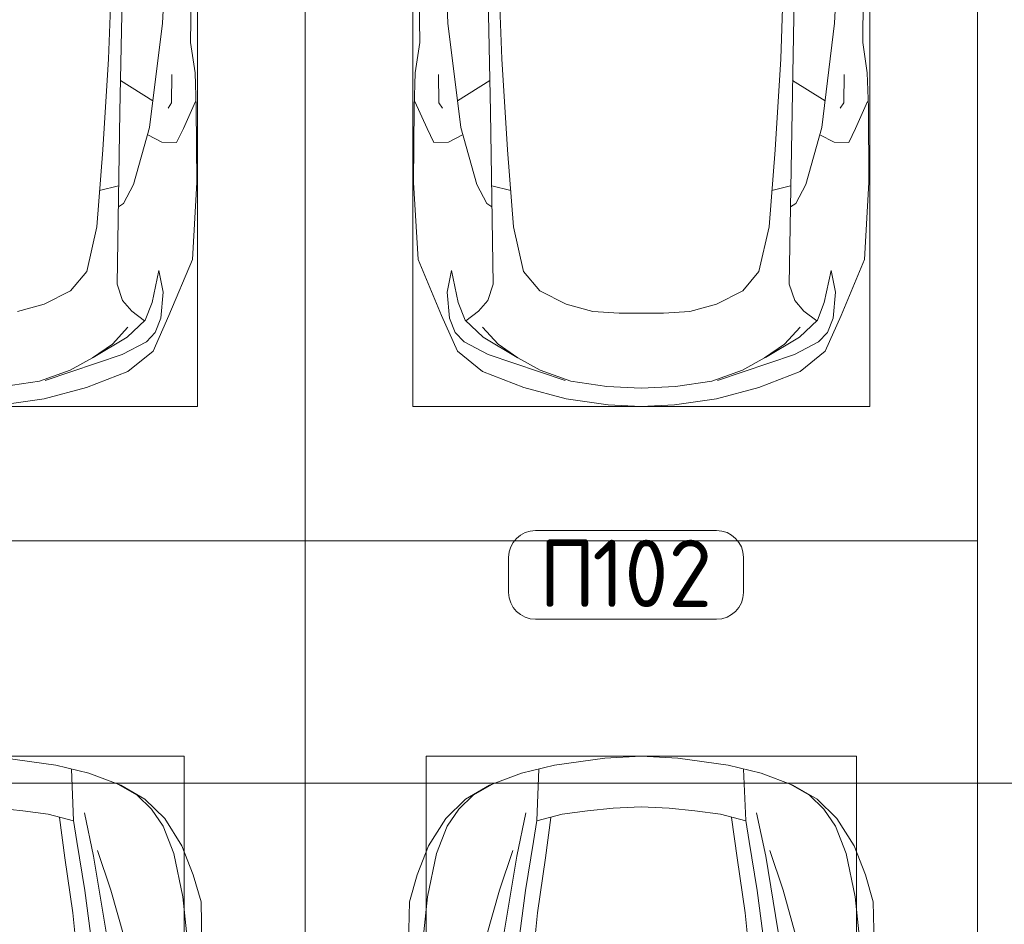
# Model space of a CAD drawing. Header units: millimetres. Extents: x -32229 to 291619, y -13689 to 125138.
# Tile 431 of 565: x 61474 to 65135, y 102925 to 106288. Entities that reach past the tile are written whole.
import ezdxf

# ---------------------------------------------------------------- set-up
doc = ezdxf.new("R2010")
doc.units = ezdxf.units.MM
for name, color, linetype, lineweight in [('A-AREA-____-IDEN', 7, 'Continuous', 9), ('A-DETL-GENF-OTLN', 7, 'Continuous', 18), ('C-PRKG-____-OTLN', 7, 'Continuous', 18)]:
    doc.layers.add(name, color=color, linetype=linetype, lineweight=lineweight)
doc.layers.add('A-DETL-____-OTLN', color=7, linetype='Continuous', lineweight=9, true_color=0x00a600)
doc.styles.add('GOST Common_9', font='GOST_Common.ttf', dxfattribs={"height": 250})

# ---------------------------------------------------------------- blocks, each defined once
blk = doc.blocks.new('АР_Машиноместо - 5300x2500_С-V38--02 ЭМ')
at = {"layer": 'A-DETL-GENF-OTLN', "color": 253, "lineweight": 13, "true_color": 0xaaaaaa}
for p, q in [((970.2, 4771.8), (812.7, 4729.4)), ((1126.4, 4794.1), (970.2, 4771.8)), ((812.7, 4729.4), (659.1, 4669.9)), ((1122.2, 4726.4), (988.2, 4706.7)), ((680.7, 4606.5), (967, 4703.6)), ((988.2, 4706.7), (873.9, 4665.1)), ((659.1, 4669.9), (565.9, 4595.1)), ((873.9, 4665.1), (791.3, 4619.7)), ((788.5, 4617.7), (661.8, 4543.1)), ((791.3, 4619.7), (717.1, 4568.9)), ((565.9, 4595.1), (507.1, 4462.6)), ((590.7, 4560.1), (680.7, 4606.5)), ((557.5, 4525.7), (590.7, 4560.1)), ((661.8, 4543.1), (594.6, 4479.3)), ((717.1, 4568.9), (659.6, 4505.3)), ((536.4, 4471.4), (557.5, 4525.7)), ((528.4, 4374.7), (536.4, 4471.4)), ((594.6, 4479.3), (569.5, 4413.1)), ((645, 4445.5), (597.3, 4481.4)), ((507.1, 4462.6), (419.6, 4254.2)), ((679.6, 4406.3), (645, 4445.5)), ((970.5, 4419.3), (1069.6, 4447.3)), ((569.5, 4413.1), (543.7, 4295.1)), ((699.7, 4345.5), (679.6, 4406.3)), ((872.7, 4370.2), (970.5, 4419.3)), ((543.7, 4295.1), (528.4, 4374.7)), ((812.5, 4298.9), (872.7, 4370.2)), ((689.3, 3705.5), (699.7, 4345.5)), ((774.4, 4132.9), (812.5, 4298.9)), ((419.6, 4254.2), (403.4, 3968)), ((752.2, 3845.6), (774.4, 4132.9)), ((638.7, 3975.4), (675.2, 4045.5)), ((675.2, 4045.5), (694.6, 4057.6)), ((403.4, 3968), (405.6, 3688.5)), ((578.7, 3762.9), (638.7, 3975.4)), ((731.2, 3507.6), (752.2, 3845.6)), ((453.1, 3766.3), (478.4, 3819.3)), ((478.4, 3819.3), (532.5, 3818.1)), ((532.5, 3818.1), (585.5, 3790.5)), ((408.2, 3667), (453.1, 3766.3)), ((530.9, 3374.8), (578.7, 3762.9)), ((678.7, 3159.5), (689.3, 3705.5)), ((405.6, 3688.5), (409.5, 3560)), ((495.5, 3566.1), (496.8, 3671.6)), ((496.8, 3671.6), (510.1, 3691.5)), ((687.1, 3588.8), (566.5, 3663.9)), ((409.5, 3560), (426.5, 3446.8)), ((704.9, 2775.5), (731.2, 3507.6)), ((426.5, 3446.8), (417.5, 2723)), ((501.4, 2789.7), (530.9, 3374.8))]:
    blk.add_line(p, q, dxfattribs=at)
at = {"layer": 'A-DETL-GENF-OTLN', "color": 254, "lineweight": 13, "true_color": 0xd4d4d4}
blk.add_line((694.6, 3980.4), (765.1, 3996.8), dxfattribs=at)
at = {"layer": 'C-PRKG-____-OTLN', "color": 253, "lineweight": 13, "true_color": 0xaaaaaa}
for p, q in [((2500, 5300), (0, 5300)), ((0, 0), (0, 5300)), ((400, 4800), (2100, 4800)), ((400, 500), (400, 4800))]:
    blk.add_line(p, q, dxfattribs=at)
blk = doc.blocks.new('АР_Машиноместо - 4900x2400_М__5300х2500_-2211001--02 ЭМ')
at = {"layer": 'A-DETL-GENF-OTLN', "color": 253, "lineweight": 13, "true_color": 0xaaaaaa}
for p, q in [((863.9, -3917.5), (840.1, -3687.8)), ((387.4, -3958.4), (384, -3802.9)), ((893.6, -4121.6), (863.9, -3917.5)), ((416.4, -4059.2), (387.4, -3958.4)), ((458.6, -4167), (416.4, -4059.2)), ((914, -4272.5), (893.6, -4121.6)), ((522.5, -4267.9), (458.6, -4167)), ((596.3, -4340.6), (522.5, -4267.9)), ((955.5, -4283.9), (861, -4259.4)), ((861.2, -4260.3), (869.3, -4451.1)), ((1050.4, -4297.3), (955.5, -4283.9)), ((1146, -4306.7), (1050.4, -4297.3)), ((686, -4391.6), (596.3, -4340.6)), ((804.4, -4436.7), (686, -4391.6)), ((927, -4466.6), (804.4, -4436.7)), ((1114.6, -4493), (927, -4466.6))]:
    blk.add_line(p, q, dxfattribs=at)
at = {"layer": 'A-DETL-GENF-OTLN', "color": 254, "lineweight": 13, "true_color": 0xd4d4d4}
for p, q in [((723.2, -3741.5), (786.9, -4128.3)), ((785.7, -3746.6), (819.4, -4000.8)), ((454.7, -3976.8), (438.6, -3823.4)), ((673.6, -3827.1), (722.7, -4001.8)), ((488.6, -4138.1), (454.7, -3976.8)), ((722.7, -4001.8), (771.7, -4149.8)), ((819.4, -4000.8), (849, -4182.8)), ((786.9, -4128.3), (821.1, -4289.8)), ((527.8, -4239.8), (488.6, -4138.1)), ((849, -4182.8), (861.2, -4260.3)), ((571.5, -4303.1), (527.8, -4239.8)), ((625, -4354.8), (571.5, -4303.1)), ((696.3, -4395.8), (625, -4354.8))]:
    blk.add_line(p, q, dxfattribs=at)
at = {"layer": 'C-PRKG-____-OTLN', "color": 253, "lineweight": 13, "true_color": 0xaaaaaa}
for p, q in [((0, 0), (0, -5300)), ((450, -800), (450, -4500)), ((450, -4500), (2050, -4500)), ((2500, -5300), (0, -5300))]:
    blk.add_line(p, q, dxfattribs=at)
blk = doc.blocks.new('АР_Машиноместо - 5300x2500_С-V37--02 ЭМ')
at = {"layer": 'A-DETL-GENF-OTLN', "color": 253, "lineweight": 13, "true_color": 0xaaaaaa}
for p, q in [((426.5, -3446.8), (417.5, -2723)), ((2073.5, -3446.8), (2082.5, -2723)), ((704.9, -2775.5), (731.2, -3507.6)), ((1795.1, -2775.5), (1768.8, -3507.6)), ((501.4, -2789.7), (530.9, -3374.8)), ((1998.6, -2789.7), (1969.1, -3374.8)), ((678.7, -3159.5), (689.3, -3705.5)), ((1821.3, -3159.5), (1810.7, -3705.5)), ((530.9, -3374.8), (578.7, -3762.9)), ((1969.1, -3374.8), (1921.3, -3762.9)), ((409.5, -3560), (426.5, -3446.8)), ((2090.5, -3560), (2073.5, -3446.8)), ((731.2, -3507.6), (752.2, -3845.6)), ((1768.8, -3507.6), (1747.8, -3845.6)), ((405.6, -3688.5), (409.5, -3560)), ((495.5, -3566.1), (496.8, -3671.6)), ((2004.5, -3566.1), (2003.2, -3671.6)), ((2094.4, -3688.5), (2090.5, -3560)), ((687.1, -3588.8), (566.5, -3663.9)), ((1812.9, -3588.8), (1933.5, -3663.9)), ((403.4, -3968), (405.6, -3688.5)), ((408.2, -3667), (453.1, -3766.3)), ((496.8, -3671.6), (510.1, -3691.5)), ((2003.2, -3671.6), (1989.9, -3691.5)), ((2091.8, -3667), (2046.9, -3766.3)), ((2096.6, -3968), (2094.4, -3688.5)), ((689.3, -3705.5), (699.7, -4345.5)), ((1810.7, -3705.5), (1800.3, -4345.5)), ((453.1, -3766.3), (478.4, -3819.3)), ((578.7, -3762.9), (638.7, -3975.4)), ((1921.3, -3762.9), (1861.3, -3975.4)), ((2046.9, -3766.3), (2021.6, -3819.3)), ((532.5, -3818.1), (585.5, -3790.5)), ((1967.5, -3818.1), (1914.5, -3790.5)), ((478.4, -3819.3), (532.5, -3818.1)), ((2021.6, -3819.3), (1967.5, -3818.1)), ((752.2, -3845.6), (774.4, -4132.9)), ((1747.8, -3845.6), (1725.6, -4132.9)), ((419.6, -4254.2), (403.4, -3968)), ((638.7, -3975.4), (675.2, -4045.5)), ((1861.3, -3975.4), (1824.8, -4045.5)), ((2080.4, -4254.2), (2096.6, -3968)), ((675.2, -4045.5), (694.6, -4057.6)), ((1824.8, -4045.5), (1805.4, -4057.6)), ((774.4, -4132.9), (812.5, -4298.9)), ((1725.6, -4132.9), (1687.5, -4298.9)), ((507.1, -4462.6), (419.6, -4254.2)), ((1992.9, -4462.6), (2080.4, -4254.2)), ((543.7, -4295.1), (528.4, -4374.7)), ((569.5, -4413.1), (543.7, -4295.1)), ((812.5, -4298.9), (872.7, -4370.2)), ((1687.5, -4298.9), (1627.3, -4370.2)), ((1930.5, -4413.1), (1956.3, -4295.1)), ((1956.3, -4295.1), (1971.6, -4374.7)), ((699.7, -4345.5), (679.6, -4406.3)), ((1800.3, -4345.5), (1820.4, -4406.3)), ((528.4, -4374.7), (536.4, -4471.4)), ((872.7, -4370.2), (970.5, -4419.3)), ((1627.3, -4370.2), (1529.5, -4419.3)), ((1971.6, -4374.7), (1963.6, -4471.4)), ((594.6, -4479.3), (569.5, -4413.1)), ((679.6, -4406.3), (645, -4445.5)), ((970.5, -4419.3), (1069.6, -4447.3)), ((1529.5, -4419.3), (1430.4, -4447.3)), ((1820.4, -4406.3), (1855, -4445.5)), ((1905.4, -4479.3), (1930.5, -4413.1)), ((565.9, -4595.1), (507.1, -4462.6)), ((645, -4445.5), (597.3, -4481.4)), ((1069.6, -4447.3), (1167.1, -4453.2)), ((1167.1, -4453.2), (1250, -4453.9)), ((1332.9, -4453.2), (1250, -4453.9)), ((1430.4, -4447.3), (1332.9, -4453.2)), ((1855, -4445.5), (1902.7, -4481.4)), ((1934.1, -4595.1), (1992.9, -4462.6)), ((536.4, -4471.4), (557.5, -4525.7)), ((661.8, -4543.1), (594.6, -4479.3)), ((1838.2, -4543.1), (1905.4, -4479.3)), ((1963.6, -4471.4), (1942.5, -4525.7)), ((557.5, -4525.7), (590.7, -4560.1)), ((717.1, -4568.9), (659.6, -4505.3)), ((1782.9, -4568.9), (1840.4, -4505.3)), ((1942.5, -4525.7), (1909.3, -4560.1)), ((590.7, -4560.1), (680.7, -4606.5)), ((788.5, -4617.7), (661.8, -4543.1)), ((791.3, -4619.7), (717.1, -4568.9)), ((1708.7, -4619.7), (1782.9, -4568.9)), ((1711.5, -4617.7), (1838.2, -4543.1)), ((1909.3, -4560.1), (1819.3, -4606.5)), ((659.1, -4669.9), (565.9, -4595.1)), ((680.7, -4606.5), (967, -4703.6)), ((1819.3, -4606.5), (1533, -4703.6)), ((1840.9, -4669.9), (1934.1, -4595.1)), ((873.9, -4665.1), (791.3, -4619.7)), ((1626.1, -4665.1), (1708.7, -4619.7)), ((812.7, -4729.4), (659.1, -4669.9)), ((988.2, -4706.7), (873.9, -4665.1)), ((1511.8, -4706.7), (1626.1, -4665.1)), ((1687.3, -4729.4), (1840.9, -4669.9)), ((1122.2, -4726.4), (988.2, -4706.7)), ((1377.8, -4726.4), (1511.8, -4706.7)), ((970.2, -4771.8), (812.7, -4729.4)), ((1250, -4731.7), (1122.2, -4726.4)), ((1250, -4731.7), (1377.8, -4726.4)), ((1529.8, -4771.8), (1687.3, -4729.4)), ((1126.4, -4794.1), (970.2, -4771.8)), ((1250, -4800), (1126.4, -4794.1)), ((1250, -4800), (1373.6, -4794.1)), ((1373.6, -4794.1), (1529.8, -4771.8))]:
    blk.add_line(p, q, dxfattribs=at)
at = {"layer": 'A-DETL-GENF-OTLN', "color": 254, "lineweight": 13, "true_color": 0xd4d4d4}
for p, q in [((694.6, -3980.4), (765.1, -3996.8)), ((1805.4, -3980.4), (1734.9, -3996.8))]:
    blk.add_line(p, q, dxfattribs=at)
at = {"layer": 'C-PRKG-____-OTLN', "color": 253, "lineweight": 13, "true_color": 0xaaaaaa}
for p, q in [((0, 0), (0, -5300)), ((2500, 0), (2500, -5300)), ((400, -500), (400, -4800)), ((2100, -500), (2100, -4800)), ((400, -4800), (2100, -4800)), ((2500, -5300), (0, -5300))]:
    blk.add_line(p, q, dxfattribs=at)
blk = doc.blocks.new('АР_Машиноместо - 4900x2400_М__5300х2500_-V39--02 ЭМ')
at = {"layer": 'A-DETL-GENF-OTLN', "color": 253, "lineweight": 13, "true_color": 0xaaaaaa}
for p, q in [((1114.6, 4493), (927, 4466.6)), ((1250, 4500), (1114.6, 4493)), ((1250, 4500), (1385.4, 4493)), ((1385.4, 4493), (1573, 4466.6)), ((804.4, 4436.7), (686, 4391.6)), ((927, 4466.6), (804.4, 4436.7)), ((861.2, 4260.3), (869.3, 4451.1)), ((1573, 4466.6), (1695.6, 4436.7)), ((1638.8, 4260.3), (1630.7, 4451.1)), ((1695.6, 4436.7), (1814, 4391.6)), ((686, 4391.6), (596.3, 4340.6)), ((1814, 4391.6), (1903.7, 4340.6)), ((596.3, 4340.6), (522.5, 4267.9)), ((1903.7, 4340.6), (1977.5, 4267.9)), ((1050.4, 4297.3), (955.5, 4283.9)), ((1146, 4306.7), (1050.4, 4297.3)), ((1250, 4312), (1146, 4306.7)), ((1250, 4312), (1354, 4306.7)), ((1354, 4306.7), (1449.6, 4297.3)), ((1449.6, 4297.3), (1544.5, 4283.9)), ((522.5, 4267.9), (458.6, 4167)), ((955.5, 4283.9), (861, 4259.4)), ((914, 4272.5), (893.6, 4121.6)), ((1544.5, 4283.9), (1639, 4259.4)), ((1586, 4272.5), (1606.4, 4121.6)), ((1977.5, 4267.9), (2041.4, 4167)), ((458.6, 4167), (416.4, 4059.2)), ((2041.4, 4167), (2083.6, 4059.2)), ((893.6, 4121.6), (863.9, 3917.5)), ((1606.4, 4121.6), (1636.1, 3917.5)), ((416.4, 4059.2), (387.4, 3958.4)), ((2083.6, 4059.2), (2112.6, 3958.4)), ((387.4, 3958.4), (384, 3802.9)), ((2112.6, 3958.4), (2116, 3802.9)), ((863.9, 3917.5), (840.1, 3687.8)), ((1636.1, 3917.5), (1659.9, 3687.8))]:
    blk.add_line(p, q, dxfattribs=at)
at = {"layer": 'A-DETL-GENF-OTLN', "color": 254, "lineweight": 13, "true_color": 0xd4d4d4}
for p, q in [((696.3, 4395.8), (625, 4354.8)), ((1803.7, 4395.8), (1875, 4354.8)), ((625, 4354.8), (571.5, 4303.1)), ((1875, 4354.8), (1928.5, 4303.1)), ((571.5, 4303.1), (527.8, 4239.8)), ((786.9, 4128.3), (821.1, 4289.8)), ((1713.1, 4128.3), (1678.9, 4289.8)), ((1928.5, 4303.1), (1972.2, 4239.8)), ((849, 4182.8), (861.2, 4260.3)), ((1651, 4182.8), (1638.8, 4260.3)), ((527.8, 4239.8), (488.6, 4138.1)), ((1972.2, 4239.8), (2011.4, 4138.1)), ((819.4, 4000.8), (849, 4182.8)), ((1680.6, 4000.8), (1651, 4182.8)), ((488.6, 4138.1), (454.7, 3976.8)), ((722.7, 4001.8), (771.7, 4149.8)), ((1777.3, 4001.8), (1728.3, 4149.8)), ((2011.4, 4138.1), (2045.3, 3976.8)), ((723.2, 3741.5), (786.9, 4128.3)), ((1776.8, 3741.5), (1713.1, 4128.3)), ((673.6, 3827.1), (722.7, 4001.8)), ((785.7, 3746.6), (819.4, 4000.8)), ((1714.3, 3746.6), (1680.6, 4000.8)), ((1826.4, 3827.1), (1777.3, 4001.8)), ((454.7, 3976.8), (438.6, 3823.4)), ((2045.3, 3976.8), (2061.4, 3823.4))]:
    blk.add_line(p, q, dxfattribs=at)
at = {"layer": 'C-PRKG-____-OTLN', "color": 253, "lineweight": 13, "true_color": 0xaaaaaa}
for p, q in [((2500, 5300), (0, 5300)), ((0, 0), (0, 5300)), ((2500, 0), (2500, 5300)), ((450, 4500), (2050, 4500)), ((450, 800), (450, 4500)), ((2050, 800), (2050, 4500))]:
    blk.add_line(p, q, dxfattribs=at)
blk = doc.blocks.new('Наметкина 10_РД_АР_П_отсоединено_rvt-1--02 ЭМ')
at = {"layer": 'C-PRKG-____-OTLN', "color": 253, "lineweight": 13, "true_color": 0xaaaaaa, "rotation": 180}
for name, p in [('АР_Машиноместо - 5300x2500_С-V38--02 ЭМ', (62535.3, 109650)), ('АР_Машиноместо - 4900x2400_М__5300х2500_-2211001--02 ЭМ', (62535.3, 99050))]:
    blk.add_blockref(name, p, dxfattribs=at)
at = {"layer": 'C-PRKG-____-OTLN', "color": 253, "lineweight": 13, "true_color": 0xaaaaaa}
for name, p in [('АР_Машиноместо - 5300x2500_С-V37--02 ЭМ', (62535.3, 109650)), ('АР_Машиноместо - 4900x2400_М__5300х2500_-V39--02 ЭМ', (62535.3, 99050))]:
    blk.add_blockref(name, p, dxfattribs=at)
blk = doc.blocks.new('Марка помещения 2 - Марка помещения 2-1605974--02 ЭМ')
at = {"layer": 'A-AREA-____-IDEN', "color": 253, "true_color": 0xaaaaaa}
for p, q in [((-1.797, 0.841), (1.569, 0.841)), ((-2.297, -0.309), (-2.297, 0.341)), ((2.069, 0.341), (2.069, -0.309)), ((1.569, -0.809), (-1.797, -0.809))]:
    blk.add_line(p, q, dxfattribs=at)
for centre, start, end in [((-1.797, 0.341), 90, 180), ((1.569, 0.341), 0, 90), ((-1.797, -0.309), 180, 270), ((1.569, -0.309), 270, 360)]:
    blk.add_arc(centre, 0.5, start, end, dxfattribs=at)

msp = doc.modelspace()

# ---------------------------------------------------------------- linework, layer by layer
at = {"layer": 'A-DETL-____-OTLN', "color": 5, "true_color": 0x0000ff}
msp.add_line((114684.7, 103450.1), (37936.1, 103450.1), dxfattribs=at)

# ---------------------------------------------------------------- block references
at = {"lineweight": 5}
msp.add_blockref('Наметкина 10_РД_АР_П_отсоединено_rvt-1--02 ЭМ', (0, 0), dxfattribs=at)
at = {"layer": 'A-AREA-____-IDEN', "color": 253, "true_color": 0xaaaaaa, "xscale": 199.9999999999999, "yscale": 199.9999999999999, "zscale": 199.9999999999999}
msp.add_blockref('Марка помещения 2 - Марка помещения 2-1605974--02 ЭМ', (63751.4, 104220.7), dxfattribs=at)

# ---------------------------------------------------------------- texts
at = {"layer": 'A-AREA-____-IDEN', "color": 253, "true_color": 0xaaaaaa, "char_height": 250, "attachment_point": 1, "style": 'GOST Common_9'}
for s, insert, width in [('102', (63603.3, 104354.4), 609.282), ('\\fGOST Common|b0|i0|c204|p34|;П', (63404.9, 104354.4), 240.506)]:
    msp.add_mtext(s, dxfattribs=dict(at, insert=insert, width=width))

doc.saveas('drawing.dxf')
